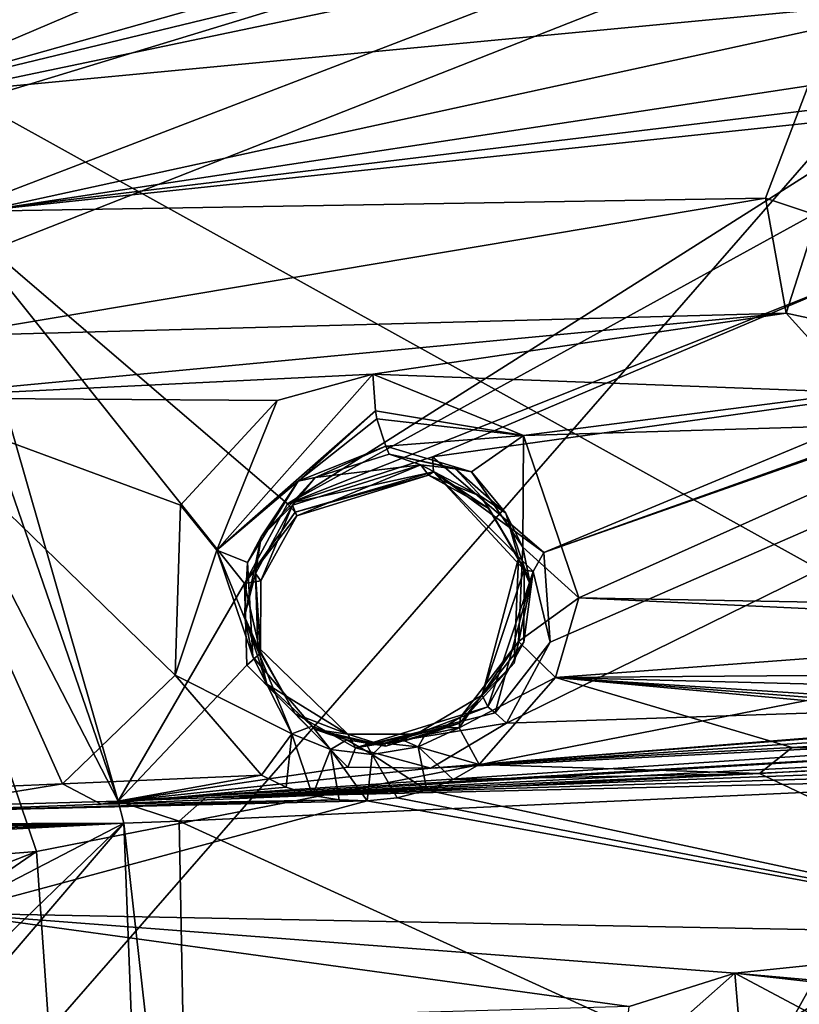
# Model space of a CAD drawing. Header units: millimetres. Extents: x -147 to 294, y -82 to 275.
# Tile 583 of 609: x 261 to 273, y 235 to 250. Entities that reach past the tile are written whole.
import ezdxf

# ---------------------------------------------------------------- set-up
doc = ezdxf.new("R2010")
doc.units = ezdxf.units.MM
doc.header["$LTSCALE"] = 67.506716
for name, color, linetype in [('1593', 7, 'CONTINUOUS'), ('1655', 7, 'CONTINUOUS'), ('1696', 7, 'CONTINUOUS'), ('2099', 7, 'CONTINUOUS'), ('2155', 7, 'CONTINUOUS'), ('2156', 7, 'CONTINUOUS'), ('2157', 7, 'CONTINUOUS'), ('2158', 7, 'CONTINUOUS'), ('2159', 7, 'CONTINUOUS'), ('2160', 7, 'CONTINUOUS'), ('2172', 7, 'CONTINUOUS'), ('2675', 7, 'CONTINUOUS'), ('2676', 7, 'CONTINUOUS'), ('2723', 7, 'CONTINUOUS'), ('2724', 7, 'CONTINUOUS'), ('2725', 7, 'CONTINUOUS'), ('2726', 7, 'CONTINUOUS'), ('2727', 7, 'CONTINUOUS'), ('2728', 7, 'CONTINUOUS'), ('2729', 7, 'CONTINUOUS'), ('2730', 7, 'CONTINUOUS'), ('2731', 7, 'CONTINUOUS'), ('3834', 7, 'CONTINUOUS'), ('498', 7, 'CONTINUOUS'), ('556', 7, 'CONTINUOUS'), ('871', 7, 'CONTINUOUS')]:
    doc.layers.add(name, color=color, linetype=linetype)

msp = doc.modelspace()

# ---------------------------------------------------------------- linework, layer by layer
at = {"layer": '1593', "linetype": 'CONTINUOUS'}
for points in [[(260.128, 248.694, -10.845), (257.626, 249.956, -10.304), (267.382, 250.217, -12.24), (260.128, 248.694, -10.845)], [(260.128, 248.694, -10.845), (267.382, 250.217, -12.24), (275.349, 250.145, -14.157), (260.128, 248.694, -10.845)], [(260.701, 246.947, -11.078), (260.128, 248.694, -10.845), (275.349, 250.145, -14.157), (260.701, 246.947, -11.078)], [(260.701, 246.947, -11.078), (275.349, 250.145, -14.157), (272.874, 248.793, -13.649), (260.701, 246.947, -11.078)], [(272.249, 247.138, -13.649), (260.701, 246.947, -11.078), (272.874, 248.793, -13.649), (272.249, 247.138, -13.649)], [(260.187, 245.112, -11.12), (260.701, 246.947, -11.078), (272.249, 247.138, -13.649), (260.187, 245.112, -11.12)], [(272.552, 245.443, -13.899), (260.187, 245.112, -11.12), (272.249, 247.138, -13.649), (272.552, 245.443, -13.899)], [(266.465, 244.547, -12.515), (259.342, 244.197, -11.03), (272.552, 245.443, -13.899), (266.465, 244.547, -12.515)], [(259.342, 244.197, -11.03), (260.187, 245.112, -11.12), (272.552, 245.443, -13.899), (259.342, 244.197, -11.03)], [(273.605, 244.275, -14.303), (266.465, 244.547, -12.515), (272.552, 245.443, -13.899), (273.605, 244.275, -14.303)], [(265.052, 244.156, -12.234), (259.342, 244.197, -11.03), (266.465, 244.547, -12.515), (265.052, 244.156, -12.234)], [(268.684, 243.642, -13.131), (266.465, 244.547, -12.515), (273.605, 244.275, -14.303), (268.684, 243.642, -13.131)], [(275.269, 243.839, -14.801), (268.684, 243.642, -13.131), (273.605, 244.275, -14.303), (275.269, 243.839, -14.801)], [(260.976, 238.47, -11.951), (259.342, 244.197, -11.03), (261.894, 238.508, -12.147), (260.976, 238.47, -11.951)], [(261.894, 238.508, -12.147), (259.342, 244.197, -11.03), (263.551, 240.112, -12.327), (261.894, 238.508, -12.147)], [(263.551, 240.112, -12.327), (259.342, 244.197, -11.03), (263.631, 242.617, -12.073), (263.551, 240.112, -12.327)], [(263.631, 242.617, -12.073), (259.342, 244.197, -11.03), (265.052, 244.156, -12.234), (263.631, 242.617, -12.073)], [(269.499, 241.251, -13.607), (268.684, 243.642, -13.131), (275.269, 243.839, -14.801), (269.499, 241.251, -13.607)], [(279.956, 241.056, -16.527), (269.499, 241.251, -13.607), (275.269, 243.839, -14.801), (279.956, 241.056, -16.527)], [(269.155, 240.073, -13.667), (269.499, 241.251, -13.607), (278.875, 240.806, -16.239), (269.155, 240.073, -13.667)], [(278.875, 240.806, -16.239), (269.499, 241.251, -13.607), (279.956, 241.056, -16.527), (278.875, 240.806, -16.239)], [(277.874, 240.144, -16.04), (269.155, 240.073, -13.667), (278.875, 240.806, -16.239), (277.874, 240.144, -16.04)], [(264.823, 238.635, -12.796), (261.894, 238.508, -12.147), (263.551, 240.112, -12.327), (264.823, 238.635, -12.796)], [(268.028, 238.791, -13.551), (269.155, 240.073, -13.667), (272.638, 239.043, -14.716), (268.028, 238.791, -13.551)], [(277.608, 239.859, -16.004), (269.155, 240.073, -13.667), (277.874, 240.144, -16.04), (277.608, 239.859, -16.004)], [(272.638, 239.043, -14.716), (269.155, 240.073, -13.667), (277.247, 239.329, -15.977), (272.638, 239.043, -14.716)], [(277.247, 239.329, -15.977), (269.155, 240.073, -13.667), (277.31, 239.437, -15.979), (277.247, 239.329, -15.977)], [(277.31, 239.437, -15.979), (269.155, 240.073, -13.667), (277.376, 239.543, -15.983), (277.31, 239.437, -15.979)], [(277.376, 239.543, -15.983), (269.155, 240.073, -13.667), (277.608, 239.859, -16.004), (277.376, 239.543, -15.983)]]:
    msp.add_3dface(points, dxfattribs=at)
at = {"layer": '1655', "linetype": 'CONTINUOUS'}
for points in [[(259.502, 248.24, -8.409), (279.882, 254.452, -12.605), (259.03, 248.572, -8.299), (259.502, 248.24, -8.409)], [(259.03, 248.572, -8.299), (279.882, 254.452, -12.605), (267.82, 250.704, -9.942), (259.03, 248.572, -8.299)], [(260.226, 246.901, -8.639), (279.882, 254.452, -12.605), (259.502, 248.24, -8.409), (260.226, 246.901, -8.639)], [(279.882, 254.452, -12.605), (260.226, 246.901, -8.639), (276.52, 248.874, -12.194), (279.882, 254.452, -12.605)], [(259.03, 248.572, -8.299), (265.735, 254.144, -9.3), (258.21, 253.795, -7.898), (259.03, 248.572, -8.299)], [(265.735, 254.144, -9.3), (259.03, 248.572, -8.299), (265.479, 252.794, -9.317), (265.735, 254.144, -9.3)], [(265.479, 252.794, -9.317), (259.03, 248.572, -8.299), (265.984, 251.537, -9.494), (265.479, 252.794, -9.317)], [(265.984, 251.537, -9.494), (259.03, 248.572, -8.299), (267.82, 250.704, -9.942), (265.984, 251.537, -9.494)], [(276.52, 248.874, -12.194), (260.226, 246.901, -8.639), (274.305, 248.396, -11.665), (276.52, 248.874, -12.194)], [(260.226, 246.901, -8.639), (265.204, 242.635, -10.053), (274.305, 248.396, -11.665), (260.226, 246.901, -8.639)], [(274.305, 248.396, -11.665), (265.204, 242.635, -10.053), (273.544, 247.223, -11.584), (274.305, 248.396, -11.665)], [(280.797, 239.816, -14.542), (285.07, 247.575, -14.786), (268.433, 239.4, -11.184), (280.797, 239.816, -14.542)], [(268.433, 239.4, -11.184), (285.07, 247.575, -14.786), (269.073, 240.598, -11.194), (268.433, 239.4, -11.184)], [(269.073, 240.598, -11.194), (285.07, 247.575, -14.786), (268.984, 241.918, -11.015), (269.073, 240.598, -11.194)], [(268.984, 241.918, -11.015), (285.07, 247.575, -14.786), (277.177, 244.842, -12.804), (268.984, 241.918, -11.015)], [(273.544, 247.223, -11.584), (265.204, 242.635, -10.053), (273.511, 245.941, -11.706), (273.544, 247.223, -11.584)], [(262.714, 238.253, -9.987), (260.226, 246.901, -8.639), (260.134, 245.736, -8.708), (262.714, 238.253, -9.987)], [(260.226, 246.901, -8.639), (262.714, 238.253, -9.987), (264.571, 241.46, -10.035), (260.226, 246.901, -8.639)], [(265.204, 242.635, -10.053), (260.226, 246.901, -8.639), (264.571, 241.46, -10.035), (265.204, 242.635, -10.053)], [(265.204, 242.635, -10.053), (267.342, 243.329, -10.47), (273.511, 245.941, -11.706), (265.204, 242.635, -10.053)], [(273.511, 245.941, -11.706), (267.342, 243.329, -10.47), (274.899, 244.381, -12.239), (273.511, 245.941, -11.706)], [(259.415, 244.651, -8.654), (262.714, 238.253, -9.987), (260.134, 245.736, -8.708), (259.415, 244.651, -8.654)], [(268.984, 241.918, -11.015), (277.177, 244.842, -12.804), (274.899, 244.381, -12.239), (268.984, 241.918, -11.015)], [(249.197, 237.878, -7.452), (262.714, 238.253, -9.987), (259.415, 244.651, -8.654), (249.197, 237.878, -7.452)], [(267.342, 243.329, -10.47), (268.984, 241.918, -11.015), (274.899, 244.381, -12.239), (267.342, 243.329, -10.47)], [(264.571, 241.46, -10.035), (262.714, 238.253, -9.987), (264.605, 240.259, -10.176), (264.571, 241.46, -10.035)], [(264.605, 240.259, -10.176), (262.714, 238.253, -9.987), (266.094, 238.752, -10.701), (264.605, 240.259, -10.176)], [(279.785, 239.713, -14.25), (280.797, 239.816, -14.542), (267.316, 238.739, -10.995), (279.785, 239.713, -14.25)], [(280.797, 239.816, -14.542), (268.433, 239.4, -11.184), (267.316, 238.739, -10.995), (280.797, 239.816, -14.542)], [(279.416, 239.555, -14.163), (279.785, 239.713, -14.25), (267.316, 238.739, -10.995), (279.416, 239.555, -14.163)], [(279.074, 239.335, -14.094), (279.416, 239.555, -14.163), (267.316, 238.739, -10.995), (279.074, 239.335, -14.094)], [(278.912, 239.2, -14.066), (279.074, 239.335, -14.094), (262.714, 238.253, -9.987), (278.912, 239.2, -14.066)], [(262.714, 238.253, -9.987), (279.074, 239.335, -14.094), (267.316, 238.739, -10.995), (262.714, 238.253, -9.987)], [(263.999, 238.303, -10.27), (278.912, 239.2, -14.066), (262.714, 238.253, -9.987), (263.999, 238.303, -10.27)], [(278.761, 239.051, -14.044), (278.912, 239.2, -14.066), (263.999, 238.303, -10.27), (278.761, 239.051, -14.044)], [(266.094, 238.752, -10.701), (262.714, 238.253, -9.987), (267.316, 238.739, -10.995), (266.094, 238.752, -10.701)]]:
    msp.add_3dface(points, dxfattribs=at)
at = {"layer": '1696', "linetype": 'CONTINUOUS'}
for points in [[(278.761, 239.051, -14.044), (263.999, 238.303, -10.27), (278.677, 238.957, -14.033), (278.761, 239.051, -14.044)], [(278.677, 238.957, -14.033), (263.999, 238.303, -10.27), (278.598, 238.858, -14.025), (278.677, 238.957, -14.033)], [(278.598, 238.858, -14.025), (263.999, 238.303, -10.27), (278.522, 238.753, -14.019), (278.598, 238.858, -14.025)], [(278.522, 238.753, -14.019), (263.999, 238.303, -10.27), (278.451, 238.643, -14.015), (278.522, 238.753, -14.019)], [(278.451, 238.643, -14.015), (263.999, 238.303, -10.27), (263.611, 237.957, -10.225), (278.451, 238.643, -14.015)], [(263.999, 238.303, -10.27), (262.714, 238.253, -9.987), (263.611, 237.957, -10.225), (263.999, 238.303, -10.27)], [(262.714, 238.253, -9.987), (249.197, 237.878, -7.452), (262.798, 237.929, -10.045), (262.714, 238.253, -9.987)], [(263.611, 237.957, -10.225), (262.714, 238.253, -9.987), (262.798, 237.929, -10.045), (263.611, 237.957, -10.225)], [(248.729, 237.573, -7.409), (262.798, 237.929, -10.045), (248.804, 237.612, -7.416), (248.729, 237.573, -7.409)], [(262.798, 237.929, -10.045), (248.878, 237.654, -7.424), (248.804, 237.612, -7.416), (262.798, 237.929, -10.045)], [(249.042, 237.759, -7.439), (248.878, 237.654, -7.424), (262.798, 237.929, -10.045), (249.042, 237.759, -7.439)], [(249.197, 237.878, -7.452), (249.042, 237.759, -7.439), (262.798, 237.929, -10.045), (249.197, 237.878, -7.452)]]:
    msp.add_3dface(points, dxfattribs=at)
at = {"layer": '2099', "linetype": 'CONTINUOUS'}
for points in [[(277.063, 238.936, -15.983), (277.198, 236.278, -16.433), (272.16, 238.658, -14.642), (277.063, 238.936, -15.983)], [(272.16, 238.658, -14.642), (277.198, 236.278, -16.433), (267.258, 238.414, -13.41), (272.16, 238.658, -14.642)], [(267.258, 238.414, -13.41), (277.198, 236.278, -16.433), (266.821, 238.303, -13.318), (267.258, 238.414, -13.41)], [(265.968, 238.27, -13.115), (266.379, 238.256, -13.216), (259.35, 238.093, -11.651), (265.968, 238.27, -13.115)], [(262.462, 238.208, -12.31), (265.968, 238.27, -13.115), (259.35, 238.093, -11.651), (262.462, 238.208, -12.31)], [(265.574, 238.338, -13.012), (265.968, 238.27, -13.115), (262.462, 238.208, -12.31), (265.574, 238.338, -13.012)], [(266.821, 238.303, -13.318), (277.198, 236.278, -16.433), (266.379, 238.256, -13.216), (266.821, 238.303, -13.318)], [(259.35, 238.093, -11.651), (266.379, 238.256, -13.216), (260.232, 236.6, -12.017), (259.35, 238.093, -11.651)], [(266.379, 238.256, -13.216), (277.198, 236.278, -16.433), (260.232, 236.6, -12.017), (266.379, 238.256, -13.216)], [(260.186, 234.944, -12.214), (260.232, 236.6, -12.017), (270.238, 235.229, -14.613), (260.186, 234.944, -12.214)], [(260.232, 236.6, -12.017), (277.198, 236.278, -16.433), (271.796, 235.719, -14.964), (260.232, 236.6, -12.017)], [(260.232, 236.6, -12.017), (271.796, 235.719, -14.964), (270.238, 235.229, -14.613), (260.232, 236.6, -12.017)], [(277.198, 236.278, -16.433), (278.344, 235.135, -16.962), (271.796, 235.719, -14.964), (277.198, 236.278, -16.433)], [(278.344, 235.135, -16.962), (279.843, 234.807, -17.485), (271.796, 235.719, -14.964), (278.344, 235.135, -16.962)], [(271.796, 235.719, -14.964), (279.843, 234.807, -17.485), (274.388, 234.339, -15.902), (271.796, 235.719, -14.964)]]:
    msp.add_3dface(points, dxfattribs=at)
at = {"layer": '2155', "linetype": 'CONTINUOUS'}
for points in [[(272.638, 239.043, -14.716), (277.247, 239.329, -15.977), (277.148, 239.136, -15.978), (272.638, 239.043, -14.716)], [(277.063, 238.936, -15.983), (272.638, 239.043, -14.716), (277.148, 239.136, -15.978), (277.063, 238.936, -15.983)], [(268.028, 238.791, -13.551), (272.638, 239.043, -14.716), (272.16, 238.658, -14.642), (268.028, 238.791, -13.551)], [(272.638, 239.043, -14.716), (277.063, 238.936, -15.983), (272.16, 238.658, -14.642), (272.638, 239.043, -14.716)], [(268.028, 238.791, -13.551), (272.16, 238.658, -14.642), (267.645, 238.573, -13.485), (268.028, 238.791, -13.551)], [(272.16, 238.658, -14.642), (267.258, 238.414, -13.41), (267.645, 238.573, -13.485), (272.16, 238.658, -14.642)]]:
    msp.add_3dface(points, dxfattribs=at)
at = {"layer": '2156', "linetype": 'CONTINUOUS'}
for points in [[(267.753, 239.492, -12.364), (267.737, 239.334, -13.107), (267.497, 239.339, -12.297), (267.753, 239.492, -12.364)], [(267.737, 239.334, -13.107), (268.028, 238.791, -13.551), (267.133, 239.052, -12.978), (267.737, 239.334, -13.107)], [(267.228, 239.224, -12.223), (267.737, 239.334, -13.107), (267.133, 239.052, -12.978), (267.228, 239.224, -12.223)], [(267.497, 239.339, -12.297), (267.737, 239.334, -13.107), (267.228, 239.224, -12.223), (267.497, 239.339, -12.297)], [(268.028, 238.791, -13.551), (267.645, 238.573, -13.485), (267.133, 239.052, -12.978), (268.028, 238.791, -13.551)], [(267.645, 238.573, -13.485), (267.258, 238.414, -13.41), (267.133, 239.052, -12.978), (267.645, 238.573, -13.485)]]:
    msp.add_3dface(points, dxfattribs=at)
at = {"layer": '2157', "linetype": 'CONTINUOUS'}
for points in [[(266.465, 244.547, -12.515), (268.684, 243.642, -13.131), (266.501, 244.007, -12.421), (266.465, 244.547, -12.515)], [(266.501, 244.007, -12.421), (268.684, 243.642, -13.131), (266.52, 243.889, -12.355), (266.501, 244.007, -12.421)], [(266.52, 243.889, -12.355), (268.684, 243.642, -13.131), (266.657, 243.485, -11.799), (266.52, 243.889, -12.355)], [(266.657, 243.485, -11.799), (268.684, 243.642, -13.131), (267.915, 243.106, -12.181), (266.657, 243.485, -11.799)], [(267.915, 243.106, -12.181), (268.684, 243.642, -13.131), (268.673, 241.997, -12.472), (267.915, 243.106, -12.181)], [(268.684, 243.642, -13.131), (269.499, 241.251, -13.607), (268.673, 241.997, -12.472), (268.684, 243.642, -13.131)], [(268.673, 241.997, -12.472), (269.499, 241.251, -13.607), (268.61, 240.604, -12.548), (268.673, 241.997, -12.472)], [(269.499, 241.251, -13.607), (269.155, 240.073, -13.667), (268.61, 240.604, -12.548), (269.499, 241.251, -13.607)], [(269.155, 240.073, -13.667), (267.737, 239.334, -13.107), (268.61, 240.604, -12.548), (269.155, 240.073, -13.667)], [(267.737, 239.334, -13.107), (267.753, 239.492, -12.364), (268.61, 240.604, -12.548), (267.737, 239.334, -13.107)], [(269.155, 240.073, -13.667), (268.028, 238.791, -13.551), (267.737, 239.334, -13.107), (269.155, 240.073, -13.667)]]:
    msp.add_3dface(points, dxfattribs=at)
at = {"layer": '2158', "linetype": 'CONTINUOUS'}
for points in [[(265.052, 244.156, -12.234), (266.465, 244.547, -12.515), (264.167, 241.954, -11.976), (265.052, 244.156, -12.234)], [(266.465, 244.547, -12.515), (266.501, 244.007, -12.421), (264.167, 241.954, -11.976), (266.465, 244.547, -12.515)], [(263.631, 242.617, -12.073), (265.052, 244.156, -12.234), (264.167, 241.954, -11.976), (263.631, 242.617, -12.073)], [(264.167, 241.954, -11.976), (266.501, 244.007, -12.421), (265.365, 242.97, -11.457), (264.167, 241.954, -11.976)], [(266.501, 244.007, -12.421), (266.52, 243.889, -12.355), (265.365, 242.97, -11.457), (266.501, 244.007, -12.421)], [(266.52, 243.889, -12.355), (266.657, 243.485, -11.799), (265.365, 242.97, -11.457), (266.52, 243.889, -12.355)], [(264.615, 241.769, -11.3), (264.167, 241.954, -11.976), (265.365, 242.97, -11.457), (264.615, 241.769, -11.3)], [(263.551, 240.112, -12.327), (263.631, 242.617, -12.073), (264.167, 241.954, -11.976), (263.551, 240.112, -12.327)], [(265.271, 239.245, -12.475), (263.551, 240.112, -12.327), (264.167, 241.954, -11.976), (265.271, 239.245, -12.475)], [(265.271, 239.245, -12.475), (264.167, 241.954, -11.976), (264.695, 240.378, -11.393), (265.271, 239.245, -12.475)], [(264.695, 240.378, -11.393), (264.167, 241.954, -11.976), (264.615, 241.769, -11.3), (264.695, 240.378, -11.393)], [(265.57, 239.36, -11.711), (265.271, 239.245, -12.475), (264.695, 240.378, -11.393), (265.57, 239.36, -11.711)], [(264.823, 238.635, -12.796), (263.551, 240.112, -12.327), (265.271, 239.245, -12.475), (264.823, 238.635, -12.796)]]:
    msp.add_3dface(points, dxfattribs=at)
at = {"layer": '2159', "linetype": 'CONTINUOUS'}
for points in [[(265.271, 239.245, -12.475), (265.57, 239.36, -11.711), (265.839, 239.015, -12.643), (265.271, 239.245, -12.475)], [(265.839, 239.015, -12.643), (265.57, 239.36, -11.711), (266.081, 239.159, -11.878), (265.839, 239.015, -12.643)], [(266.081, 239.159, -11.878), (265.57, 239.36, -11.711), (265.817, 239.242, -11.793), (266.081, 239.159, -11.878)], [(264.823, 238.635, -12.796), (265.271, 239.245, -12.475), (265.188, 238.461, -12.904), (264.823, 238.635, -12.796)], [(265.271, 239.245, -12.475), (265.574, 238.338, -13.012), (265.188, 238.461, -12.904), (265.271, 239.245, -12.475)], [(265.574, 238.338, -13.012), (265.271, 239.245, -12.475), (265.839, 239.015, -12.643), (265.574, 238.338, -13.012)]]:
    msp.add_3dface(points, dxfattribs=at)
at = {"layer": '2160', "linetype": 'CONTINUOUS'}
for points in [[(261.894, 238.508, -12.147), (264.823, 238.635, -12.796), (262.462, 238.208, -12.31), (261.894, 238.508, -12.147)], [(262.462, 238.208, -12.31), (264.823, 238.635, -12.796), (265.188, 238.461, -12.904), (262.462, 238.208, -12.31)], [(260.976, 238.47, -11.951), (261.894, 238.508, -12.147), (259.35, 238.093, -11.651), (260.976, 238.47, -11.951)], [(261.894, 238.508, -12.147), (262.462, 238.208, -12.31), (259.35, 238.093, -11.651), (261.894, 238.508, -12.147)], [(265.574, 238.338, -13.012), (262.462, 238.208, -12.31), (265.188, 238.461, -12.904), (265.574, 238.338, -13.012)]]:
    msp.add_3dface(points, dxfattribs=at)
at = {"layer": '2172', "linetype": 'CONTINUOUS'}
for points in [[(278.451, 238.643, -14.015), (263.611, 237.957, -10.225), (271.496, 234.35, -12.674), (278.451, 238.643, -14.015)], [(278.086, 237.314, -14.112), (278.451, 238.643, -14.015), (271.496, 234.35, -12.674), (278.086, 237.314, -14.112)], [(262.798, 237.929, -10.045), (248.729, 237.573, -7.409), (247.732, 237.331, -7.278), (262.798, 237.929, -10.045)], [(257.883, 237.67, -9.037), (262.798, 237.929, -10.045), (247.732, 237.331, -7.278), (257.883, 237.67, -9.037)], [(262.798, 237.929, -10.045), (257.883, 237.67, -9.037), (259.706, 236.327, -9.57), (262.798, 237.929, -10.045)], [(259.393, 233.953, -9.799), (262.798, 237.929, -10.045), (259.866, 235.097, -9.754), (259.393, 233.953, -9.799)], [(262.798, 237.929, -10.045), (259.393, 233.953, -9.799), (263.137, 229.016, -11.341), (262.798, 237.929, -10.045)], [(262.798, 237.929, -10.045), (259.706, 236.327, -9.57), (259.866, 235.097, -9.754), (262.798, 237.929, -10.045)], [(263.611, 237.957, -10.225), (262.798, 237.929, -10.045), (263.777, 229.196, -11.465), (263.611, 237.957, -10.225)], [(263.777, 229.196, -11.465), (262.798, 237.929, -10.045), (263.137, 229.016, -11.341), (263.777, 229.196, -11.465)], [(263.611, 237.957, -10.225), (263.777, 229.196, -11.465), (271.496, 234.35, -12.674), (263.611, 237.957, -10.225)], [(278.552, 235.985, -14.459), (278.086, 237.314, -14.112), (271.496, 234.35, -12.674), (278.552, 235.985, -14.459)], [(280.973, 235.289, -15.323), (278.552, 235.985, -14.459), (271.496, 234.35, -12.674), (280.973, 235.289, -15.323)], [(273.705, 233.998, -13.339), (280.973, 235.289, -15.323), (271.496, 234.35, -12.674), (273.705, 233.998, -13.339)]]:
    msp.add_3dface(points, dxfattribs=at)
at = {"layer": '2675', "linetype": 'CONTINUOUS'}
for points in [[(270.238, 235.229, -14.613), (271.796, 235.719, -14.964), (270.132, 234.242, -14.462), (270.238, 235.229, -14.613)], [(270.132, 234.242, -14.462), (271.796, 235.719, -14.964), (271.842, 235.136, -14.879), (270.132, 234.242, -14.462)]]:
    msp.add_3dface(points, dxfattribs=at)
at = {"layer": '2676', "linetype": 'CONTINUOUS'}
msp.add_3dface([(271.796, 235.719, -14.964), (274.388, 234.339, -15.902), (271.842, 235.136, -14.879), (271.796, 235.719, -14.964)], dxfattribs=at)
at = {"layer": '2723', "linetype": 'CONTINUOUS'}
for points in [[(265.839, 239.015, -12.643), (266.081, 239.159, -11.878), (266.454, 238.942, -12.811), (265.839, 239.015, -12.643)], [(266.454, 238.942, -12.811), (266.081, 239.159, -11.878), (266.354, 239.114, -11.964), (266.454, 238.942, -12.811)], [(265.968, 238.27, -13.115), (265.574, 238.338, -13.012), (265.839, 239.015, -12.643), (265.968, 238.27, -13.115)], [(266.379, 238.256, -13.216), (265.968, 238.27, -13.115), (265.839, 239.015, -12.643), (266.379, 238.256, -13.216)], [(266.379, 238.256, -13.216), (265.839, 239.015, -12.643), (266.454, 238.942, -12.811), (266.379, 238.256, -13.216)], [(266.631, 239.107, -12.048), (266.454, 238.942, -12.811), (266.354, 239.114, -11.964), (266.631, 239.107, -12.048)]]:
    msp.add_3dface(points, dxfattribs=at)
at = {"layer": '2724', "linetype": 'CONTINUOUS'}
for points in [[(267.133, 239.052, -12.978), (266.631, 239.107, -12.048), (266.932, 239.143, -12.138), (267.133, 239.052, -12.978)], [(267.228, 239.224, -12.223), (267.133, 239.052, -12.978), (266.932, 239.143, -12.138), (267.228, 239.224, -12.223)], [(267.133, 239.052, -12.978), (266.454, 238.942, -12.811), (266.631, 239.107, -12.048), (267.133, 239.052, -12.978)], [(267.133, 239.052, -12.978), (267.258, 238.414, -13.41), (266.454, 238.942, -12.811), (267.133, 239.052, -12.978)], [(266.821, 238.303, -13.318), (266.379, 238.256, -13.216), (266.454, 238.942, -12.811), (266.821, 238.303, -13.318)], [(267.258, 238.414, -13.41), (266.821, 238.303, -13.318), (266.454, 238.942, -12.811), (267.258, 238.414, -13.41)]]:
    msp.add_3dface(points, dxfattribs=at)
at = {"layer": '2725', "linetype": 'CONTINUOUS'}
for points in [[(266.657, 243.485, -11.799), (267.915, 243.106, -12.181), (266.704, 243.366, -11.35), (266.657, 243.485, -11.799)], [(266.704, 243.366, -11.35), (267.915, 243.106, -12.181), (267.682, 243.148, -11.601), (266.704, 243.366, -11.35)], [(267.682, 243.148, -11.601), (267.915, 243.106, -12.181), (268.424, 242.496, -11.849), (267.682, 243.148, -11.601)], [(267.915, 243.106, -12.181), (268.673, 241.997, -12.472), (268.424, 242.496, -11.849), (267.915, 243.106, -12.181)], [(268.424, 242.496, -11.849), (268.673, 241.997, -12.472), (268.785, 241.438, -12.059), (268.424, 242.496, -11.849)], [(268.673, 241.997, -12.472), (268.61, 240.604, -12.548), (268.785, 241.438, -12.059), (268.673, 241.997, -12.472)], [(268.785, 241.438, -12.059), (268.61, 240.604, -12.548), (268.545, 240.288, -12.139), (268.785, 241.438, -12.059)], [(268.61, 240.604, -12.548), (267.753, 239.492, -12.364), (268.545, 240.288, -12.139), (268.61, 240.604, -12.548)], [(268.545, 240.288, -12.139), (267.753, 239.492, -12.364), (267.745, 239.403, -12.053), (268.545, 240.288, -12.139)], [(267.753, 239.492, -12.364), (267.497, 239.339, -12.297), (267.745, 239.403, -12.053), (267.753, 239.492, -12.364)], [(266.932, 239.143, -12.138), (266.631, 239.107, -12.048), (267.745, 239.403, -12.053), (266.932, 239.143, -12.138)], [(267.745, 239.403, -12.053), (266.631, 239.107, -12.048), (266.654, 239.062, -11.831), (267.745, 239.403, -12.053)], [(267.228, 239.224, -12.223), (266.932, 239.143, -12.138), (267.745, 239.403, -12.053), (267.228, 239.224, -12.223)], [(267.497, 239.339, -12.297), (267.228, 239.224, -12.223), (267.745, 239.403, -12.053), (267.497, 239.339, -12.297)]]:
    msp.add_3dface(points, dxfattribs=at)
at = {"layer": '2726', "linetype": 'CONTINUOUS'}
for points in [[(265.365, 242.97, -11.457), (266.657, 243.485, -11.799), (265.613, 243.025, -11.135), (265.365, 242.97, -11.457)], [(266.657, 243.485, -11.799), (266.704, 243.366, -11.35), (265.613, 243.025, -11.135), (266.657, 243.485, -11.799)], [(264.615, 241.769, -11.3), (265.365, 242.97, -11.457), (264.818, 242.148, -11.047), (264.615, 241.769, -11.3)], [(264.818, 242.148, -11.047), (265.365, 242.97, -11.457), (265.613, 243.025, -11.135), (264.818, 242.148, -11.047)], [(264.574, 240.974, -11.12), (264.615, 241.769, -11.3), (264.818, 242.148, -11.047), (264.574, 240.974, -11.12)], [(264.695, 240.378, -11.393), (264.615, 241.769, -11.3), (264.574, 240.974, -11.12), (264.695, 240.378, -11.393)], [(264.903, 239.976, -11.309), (264.695, 240.378, -11.393), (264.574, 240.974, -11.12), (264.903, 239.976, -11.309)], [(265.57, 239.36, -11.711), (264.695, 240.378, -11.393), (264.903, 239.976, -11.309), (265.57, 239.36, -11.711)], [(265.62, 239.307, -11.555), (265.57, 239.36, -11.711), (264.903, 239.976, -11.309), (265.62, 239.307, -11.555)], [(265.817, 239.242, -11.793), (265.57, 239.36, -11.711), (265.62, 239.307, -11.555), (265.817, 239.242, -11.793)], [(266.654, 239.062, -11.831), (265.817, 239.242, -11.793), (265.62, 239.307, -11.555), (266.654, 239.062, -11.831)], [(266.081, 239.159, -11.878), (265.817, 239.242, -11.793), (266.654, 239.062, -11.831), (266.081, 239.159, -11.878)], [(266.354, 239.114, -11.964), (266.081, 239.159, -11.878), (266.654, 239.062, -11.831), (266.354, 239.114, -11.964)], [(266.631, 239.107, -12.048), (266.354, 239.114, -11.964), (266.654, 239.062, -11.831), (266.631, 239.107, -12.048)]]:
    msp.add_3dface(points, dxfattribs=at)
at = {"layer": '2727', "linetype": 'CONTINUOUS'}
for points in [[(265.613, 243.025, -11.135), (266.704, 243.366, -11.35), (267.17, 243.21, -11.474), (265.613, 243.025, -11.135)], [(266.704, 243.366, -11.35), (267.682, 243.148, -11.601), (267.17, 243.21, -11.474), (266.704, 243.366, -11.35)], [(265.282, 242.614, -11.103), (265.613, 243.025, -11.135), (267.17, 243.21, -11.474), (265.282, 242.614, -11.103)], [(267.17, 243.21, -11.474), (267.682, 243.148, -11.601), (268.061, 242.744, -11.735), (267.17, 243.21, -11.474)], [(267.682, 243.148, -11.601), (268.424, 242.496, -11.849), (268.061, 242.744, -11.735), (267.682, 243.148, -11.601)], [(264.818, 242.148, -11.047), (265.613, 243.025, -11.135), (265.282, 242.614, -11.103), (264.818, 242.148, -11.047)], [(264.736, 241.607, -11.087), (264.818, 242.148, -11.047), (265.282, 242.614, -11.103), (264.736, 241.607, -11.087)], [(268.061, 242.744, -11.735), (268.424, 242.496, -11.849), (268.608, 241.832, -11.969), (268.061, 242.744, -11.735)], [(268.424, 242.496, -11.849), (268.785, 241.438, -12.059), (268.608, 241.832, -11.969), (268.424, 242.496, -11.849)], [(264.574, 240.974, -11.12), (264.818, 242.148, -11.047), (264.736, 241.607, -11.087), (264.574, 240.974, -11.12)], [(268.545, 240.288, -12.139), (268.076, 239.814, -12.082), (268.608, 241.832, -11.969), (268.545, 240.288, -12.139)], [(268.785, 241.438, -12.059), (268.545, 240.288, -12.139), (268.608, 241.832, -11.969), (268.785, 241.438, -12.059)], [(264.769, 240.526, -11.215), (264.574, 240.974, -11.12), (264.736, 241.607, -11.087), (264.769, 240.526, -11.215)], [(264.903, 239.976, -11.309), (264.574, 240.974, -11.12), (264.769, 240.526, -11.215), (264.903, 239.976, -11.309)], [(266.093, 239.239, -11.675), (264.903, 239.976, -11.309), (264.769, 240.526, -11.215), (266.093, 239.239, -11.675)], [(268.545, 240.288, -12.139), (267.745, 239.403, -12.053), (268.076, 239.814, -12.082), (268.545, 240.288, -12.139)], [(265.62, 239.307, -11.555), (264.903, 239.976, -11.309), (266.093, 239.239, -11.675), (265.62, 239.307, -11.555)], [(268.076, 239.814, -12.082), (267.745, 239.403, -12.053), (267.101, 239.24, -11.917), (268.076, 239.814, -12.082)], [(266.654, 239.062, -11.831), (265.62, 239.307, -11.555), (266.093, 239.239, -11.675), (266.654, 239.062, -11.831)], [(267.745, 239.403, -12.053), (266.654, 239.062, -11.831), (267.101, 239.24, -11.917), (267.745, 239.403, -12.053)], [(267.101, 239.24, -11.917), (266.654, 239.062, -11.831), (266.093, 239.239, -11.675), (267.101, 239.24, -11.917)]]:
    msp.add_3dface(points, dxfattribs=at)
at = {"layer": '2728', "linetype": 'CONTINUOUS'}
for points in [[(265.282, 242.614, -11.103), (267.17, 243.21, -11.474), (265.346, 242.458, -10.41), (265.282, 242.614, -11.103)], [(265.346, 242.458, -10.41), (267.17, 243.21, -11.474), (267.283, 243.058, -10.837), (265.346, 242.458, -10.41)], [(267.17, 243.21, -11.474), (268.061, 242.744, -11.735), (267.283, 243.058, -10.837), (267.17, 243.21, -11.474)], [(267.283, 243.058, -10.837), (268.061, 242.744, -11.735), (268.179, 242.559, -11.109), (267.283, 243.058, -10.837)], [(268.061, 242.744, -11.735), (268.608, 241.832, -11.969), (268.179, 242.559, -11.109), (268.061, 242.744, -11.735)], [(268.179, 242.559, -11.109), (268.608, 241.832, -11.969), (268.692, 241.663, -11.329), (268.179, 242.559, -11.109)], [(268.608, 241.832, -11.969), (268.076, 239.814, -12.082), (268.692, 241.663, -11.329), (268.608, 241.832, -11.969)], [(268.692, 241.663, -11.329), (268.076, 239.814, -12.082), (268.689, 240.598, -11.437), (268.692, 241.663, -11.329)], [(268.076, 239.814, -12.082), (268.157, 239.642, -11.398), (268.689, 240.598, -11.437), (268.076, 239.814, -12.082)]]:
    msp.add_3dface(points, dxfattribs=at)
at = {"layer": '2729', "linetype": 'CONTINUOUS'}
for points in [[(264.736, 241.607, -11.087), (265.282, 242.614, -11.103), (264.813, 241.502, -10.364), (264.736, 241.607, -11.087)], [(265.282, 242.614, -11.103), (265.346, 242.458, -10.41), (264.813, 241.502, -10.364), (265.282, 242.614, -11.103)], [(264.769, 240.526, -11.215), (264.736, 241.607, -11.087), (264.81, 240.436, -10.462), (264.769, 240.526, -11.215)], [(264.81, 240.436, -10.462), (264.736, 241.607, -11.087), (264.813, 241.502, -10.364), (264.81, 240.436, -10.462)], [(266.093, 239.239, -11.675), (264.769, 240.526, -11.215), (265.32, 239.54, -10.677), (266.093, 239.239, -11.675)], [(265.32, 239.54, -10.677), (264.769, 240.526, -11.215), (264.81, 240.436, -10.462), (265.32, 239.54, -10.677)], [(268.076, 239.814, -12.082), (267.101, 239.24, -11.917), (268.157, 239.642, -11.398), (268.076, 239.814, -12.082)], [(268.157, 239.642, -11.398), (267.101, 239.24, -11.917), (266.209, 239.041, -10.954), (268.157, 239.642, -11.398)], [(266.209, 239.041, -10.954), (266.093, 239.239, -11.675), (265.32, 239.54, -10.677), (266.209, 239.041, -10.954)], [(267.101, 239.24, -11.917), (266.093, 239.239, -11.675), (266.209, 239.041, -10.954), (267.101, 239.24, -11.917)]]:
    msp.add_3dface(points, dxfattribs=at)
at = {"layer": '2730', "linetype": 'CONTINUOUS'}
for points in [[(265.204, 242.635, -10.053), (264.571, 241.46, -10.035), (265.321, 242.51, -10.164), (265.204, 242.635, -10.053)], [(264.571, 241.46, -10.035), (265.346, 242.458, -10.41), (265.321, 242.51, -10.164), (264.571, 241.46, -10.035)], [(265.346, 242.458, -10.41), (264.571, 241.46, -10.035), (264.813, 241.502, -10.364), (265.346, 242.458, -10.41)], [(264.571, 241.46, -10.035), (264.81, 240.436, -10.462), (264.813, 241.502, -10.364), (264.571, 241.46, -10.035)], [(264.571, 241.46, -10.035), (264.605, 240.259, -10.176), (264.81, 240.436, -10.462), (264.571, 241.46, -10.035)], [(264.605, 240.259, -10.176), (265.32, 239.54, -10.677), (264.81, 240.436, -10.462), (264.605, 240.259, -10.176)], [(264.605, 240.259, -10.176), (266.094, 238.752, -10.701), (265.32, 239.54, -10.677), (264.605, 240.259, -10.176)], [(268.157, 239.642, -11.398), (266.209, 239.041, -10.954), (268.267, 239.556, -11.215), (268.157, 239.642, -11.398)], [(266.094, 238.752, -10.701), (266.209, 239.041, -10.954), (265.32, 239.54, -10.677), (266.094, 238.752, -10.701)], [(266.209, 239.041, -10.954), (268.433, 239.4, -11.184), (268.267, 239.556, -11.215), (266.209, 239.041, -10.954)], [(267.316, 238.739, -10.995), (268.433, 239.4, -11.184), (266.209, 239.041, -10.954), (267.316, 238.739, -10.995)], [(266.094, 238.752, -10.701), (267.316, 238.739, -10.995), (266.209, 239.041, -10.954), (266.094, 238.752, -10.701)]]:
    msp.add_3dface(points, dxfattribs=at)
at = {"layer": '2731', "linetype": 'CONTINUOUS'}
for points in [[(267.342, 243.329, -10.47), (265.204, 242.635, -10.053), (267.356, 243.104, -10.6), (267.342, 243.329, -10.47)], [(268.984, 241.918, -11.015), (267.342, 243.329, -10.47), (267.356, 243.104, -10.6), (268.984, 241.918, -11.015)], [(265.204, 242.635, -10.053), (265.321, 242.51, -10.164), (267.356, 243.104, -10.6), (265.204, 242.635, -10.053)], [(265.321, 242.51, -10.164), (267.283, 243.058, -10.837), (267.356, 243.104, -10.6), (265.321, 242.51, -10.164)], [(265.346, 242.458, -10.41), (267.283, 243.058, -10.837), (265.321, 242.51, -10.164), (265.346, 242.458, -10.41)], [(267.283, 243.058, -10.837), (268.179, 242.559, -11.109), (267.356, 243.104, -10.6), (267.283, 243.058, -10.837)], [(268.823, 241.635, -11.113), (268.984, 241.918, -11.015), (267.356, 243.104, -10.6), (268.823, 241.635, -11.113)], [(268.179, 242.559, -11.109), (268.692, 241.663, -11.329), (267.356, 243.104, -10.6), (268.179, 242.559, -11.109)], [(268.692, 241.663, -11.329), (268.823, 241.635, -11.113), (267.356, 243.104, -10.6), (268.692, 241.663, -11.329)], [(269.073, 240.598, -11.194), (268.984, 241.918, -11.015), (268.823, 241.635, -11.113), (269.073, 240.598, -11.194)], [(268.689, 240.598, -11.437), (268.157, 239.642, -11.398), (268.823, 241.635, -11.113), (268.689, 240.598, -11.437)], [(268.157, 239.642, -11.398), (268.267, 239.556, -11.215), (268.823, 241.635, -11.113), (268.157, 239.642, -11.398)], [(268.267, 239.556, -11.215), (269.073, 240.598, -11.194), (268.823, 241.635, -11.113), (268.267, 239.556, -11.215)], [(268.692, 241.663, -11.329), (268.689, 240.598, -11.437), (268.823, 241.635, -11.113), (268.692, 241.663, -11.329)], [(268.433, 239.4, -11.184), (269.073, 240.598, -11.194), (268.267, 239.556, -11.215), (268.433, 239.4, -11.184)]]:
    msp.add_3dface(points, dxfattribs=at)
at = {"layer": '3834', "linetype": 'CONTINUOUS'}
for points in [[(272.249, 247.138, -13.649), (272.874, 248.793, -13.649), (273.015, 246.883, -13.54), (272.249, 247.138, -13.649)], [(272.552, 245.443, -13.899), (272.249, 247.138, -13.649), (273.015, 246.883, -13.54), (272.552, 245.443, -13.899)], [(273.71, 245.196, -13.856), (272.552, 245.443, -13.899), (273.015, 246.883, -13.54), (273.71, 245.196, -13.856)], [(273.605, 244.275, -14.303), (272.552, 245.443, -13.899), (273.71, 245.196, -13.856), (273.605, 244.275, -14.303)]]:
    msp.add_3dface(points, dxfattribs=at)
at = {"layer": '498', "linetype": 'CONTINUOUS'}
for points in [[(257.115, 250.513, -32.798), (280.144, 260.842, -28.982), (275.559, 240.265, -36.121), (257.115, 250.513, -32.798)], [(233.68, 235.333, -36.348), (257.115, 250.513, -32.798), (261.508, 237.511, -37.226), (233.68, 235.333, -36.348)], [(261.508, 237.511, -37.226), (257.115, 250.513, -32.798), (275.559, 240.265, -36.121), (261.508, 237.511, -37.226)]]:
    msp.add_3dface(points, dxfattribs=at)
at = {"layer": '556', "linetype": 'CONTINUOUS'}
for points in [[(275.559, 240.265, -36.121), (289.588, 244.144, -33.963), (262.898, 217.597, -42.846), (275.559, 240.265, -36.121)], [(289.588, 244.144, -33.963), (292.015, 230.39, -37.503), (262.898, 217.597, -42.846), (289.588, 244.144, -33.963)], [(261.508, 237.511, -37.226), (275.559, 240.265, -36.121), (262.898, 217.597, -42.846), (261.508, 237.511, -37.226)], [(233.392, 226.458, -39.086), (261.508, 237.511, -37.226), (233.146, 217.997, -41.415), (233.392, 226.458, -39.086)], [(233.146, 217.997, -41.415), (261.508, 237.511, -37.226), (262.898, 217.597, -42.846), (233.146, 217.997, -41.415)], [(233.68, 235.333, -36.348), (261.508, 237.511, -37.226), (233.392, 226.458, -39.086), (233.68, 235.333, -36.348)]]:
    msp.add_3dface(points, dxfattribs=at)
at = {"layer": '871', "linetype": 'CONTINUOUS'}
for points in [[(277.385, 252.888, -29.032), (258.802, 266.548, -23.829), (248.335, 241.458, -34.155), (277.385, 252.888, -29.032)], [(258.556, 231.274, -37.652), (277.385, 252.888, -29.032), (248.335, 241.458, -34.155), (258.556, 231.274, -37.652)], [(288.842, 231.865, -35.236), (277.385, 252.888, -29.032), (258.556, 231.274, -37.652), (288.842, 231.865, -35.236)]]:
    msp.add_3dface(points, dxfattribs=at)

doc.saveas('drawing.dxf')
